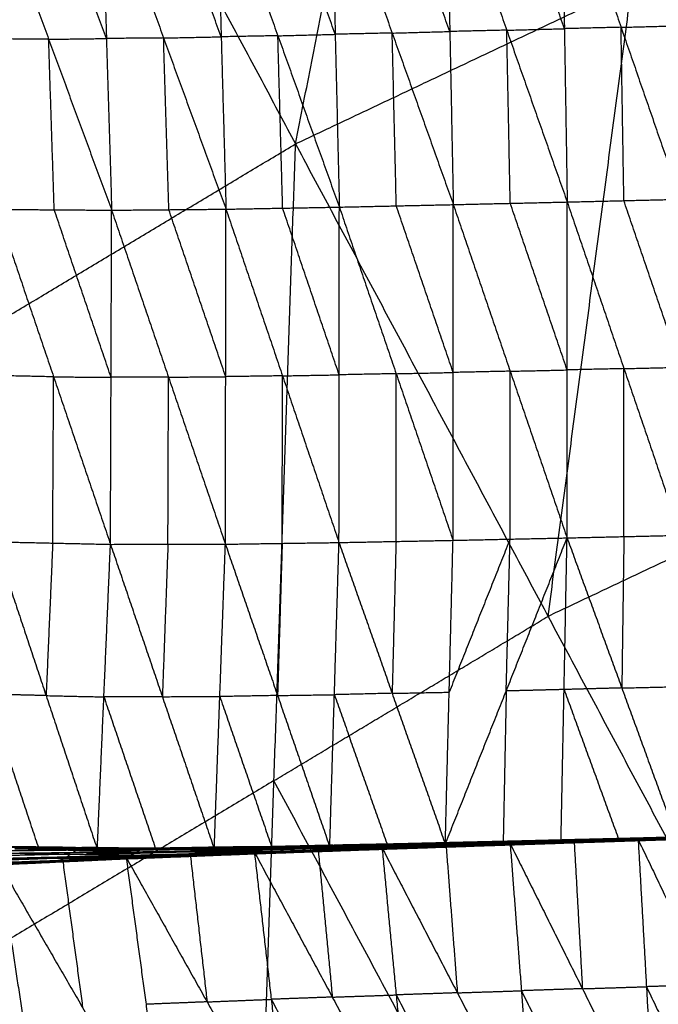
# Model space of a CAD drawing. Header units: millimetres. Extents: x -106 to 110, y -96 to 120.
# Tile 340 of 656: x -28 to -23, y 57 to 65. Entities that reach past the tile are written whole.
import ezdxf

# ---------------------------------------------------------------- set-up
doc = ezdxf.new("R2010")
doc.units = ezdxf.units.MM
doc.header["$MEASUREMENT"] = 0
doc.layers.add('Default', color=7, linetype='Continuous', true_color=0x000000)

msp = doc.modelspace()

# ---------------------------------------------------------------- linework, layer by layer
at = {"layer": 'Default'}
for points in [[(-25.9883, 63.9795, 3.952), (-24.9789, 69.0971, 4.07), (-23.9695, 74.2146, 4.1879)], [(-29.9478, 71.3871, 4.1879), (-27.968, 67.6833, 4.07), (-25.9883, 63.9795, 3.952)], [(-25.9883, 63.9795, 3.952), (-23.3717, 65.2171, 3.952), (-20.7552, 66.4546, 3.952)], [(-25.7119, 66.176, -2.8795), (-25.6797, 64.832, -2.7541), (-25.6475, 63.4879, -2.6286)], [(-25.7119, 66.176, -2.8795), (-25.2365, 64.8417, -2.7582), (-24.7611, 63.5074, -2.637)], [(-24.7882, 64.8538, -2.7629), (-25.0259, 65.5209, -2.8236), (-25.2636, 66.1881, -2.8842)], [(-24.8153, 66.2001, -2.8889), (-24.7882, 64.8538, -2.7629), (-24.7611, 63.5074, -2.637)], [(-24.8153, 66.2001, -2.8889), (-24.3452, 64.8639, -2.7646), (-23.875, 63.5276, -2.6404)], [(-23.897, 64.8758, -2.7666), (-24.132, 65.5439, -2.8287), (-24.3671, 66.212, -2.8909)], [(-23.9189, 66.2239, -2.8928), (-23.897, 64.8758, -2.7666), (-23.875, 63.5276, -2.6404)], [(-23.9189, 66.2239, -2.8928), (-23.4562, 64.8864, -2.7667), (-22.9934, 63.5489, -2.6405)], [(-23.0104, 64.8984, -2.7669), (-23.2417, 65.5671, -2.83), (-23.4731, 66.2359, -2.8931)], [(-28.3983, 66.1228, -2.794), (-27.9084, 64.7934, -2.6913), (-27.4184, 63.4639, -2.5885)], [(-27.4592, 64.7993, -2.7116), (-27.7041, 65.4641, -2.763), (-27.9491, 66.1288, -2.8144)], [(-27.4999, 66.1348, -2.8348), (-27.4592, 64.7993, -2.7116), (-27.4184, 63.4639, -2.5885)], [(-27.4999, 66.1348, -2.8348), (-27.0145, 64.8033, -2.7241), (-26.5291, 63.4718, -2.6133)], [(-26.5664, 64.8126, -2.7379), (-26.8091, 65.4783, -2.7932), (-27.0518, 66.1441, -2.8486)], [(-26.6037, 66.1534, -2.8624), (-26.5664, 64.8126, -2.7379), (-26.5291, 63.4718, -2.6133)], [(-26.6037, 66.1534, -2.8624), (-26.1256, 64.8207, -2.7455), (-25.6475, 63.4879, -2.6286)], [(-25.6797, 64.832, -2.7541), (-25.9187, 65.4983, -2.8125), (-26.1578, 66.1647, -2.871)], [(-24.0239, 60.3043, 3.9066), (-23.6978, 62.7607, 3.9293), (-23.3717, 65.2171, 3.952)], [(-24.3452, 64.8639, -2.7646), (-24.1211, 64.8698, -2.7656), (-23.897, 64.8758, -2.7666)], [(-23.4562, 64.8864, -2.7667), (-23.6766, 64.8811, -2.7666), (-23.897, 64.8758, -2.7666)], [(-23.4562, 64.8864, -2.7667), (-23.2333, 64.8924, -2.7668), (-23.0104, 64.8984, -2.7669)], [(-23.4342, 63.5383, -2.6404), (-23.4452, 64.2123, -2.7035), (-23.4562, 64.8864, -2.7667)], [(-27.9084, 64.7934, -2.6913), (-28.1317, 64.795, -2.6821), (-28.3551, 64.7966, -2.6729)], [(-27.9084, 64.7934, -2.6913), (-27.6838, 64.7964, -2.7015), (-27.4592, 64.7993, -2.7116)], [(-27.0145, 64.8033, -2.7241), (-27.2368, 64.8013, -2.7179), (-27.4592, 64.7993, -2.7116)], [(-27.0145, 64.8033, -2.7241), (-26.7904, 64.8079, -2.731), (-26.5664, 64.8126, -2.7379)], [(-26.9737, 63.4678, -2.6009), (-26.9941, 64.1356, -2.6625), (-27.0145, 64.8033, -2.7241)], [(-26.1256, 64.8207, -2.7455), (-26.346, 64.8166, -2.7417), (-26.5664, 64.8126, -2.7379)], [(-26.1256, 64.8207, -2.7455), (-25.9026, 64.8263, -2.7498), (-25.6797, 64.832, -2.7541)], [(-26.0883, 63.4799, -2.621), (-26.1069, 64.1503, -2.6833), (-26.1256, 64.8207, -2.7455)], [(-25.2365, 64.8417, -2.7582), (-25.4581, 64.8369, -2.7562), (-25.6797, 64.832, -2.7541)], [(-25.2365, 64.8417, -2.7582), (-25.0124, 64.8478, -2.7606), (-24.7882, 64.8538, -2.7629)], [(-25.2043, 63.4977, -2.6328), (-25.2204, 64.1697, -2.6955), (-25.2365, 64.8417, -2.7582)], [(-24.3452, 64.8639, -2.7646), (-24.5667, 64.8588, -2.7638), (-24.7882, 64.8538, -2.7629)], [(-24.3181, 63.5175, -2.6387), (-24.3316, 64.1907, -2.7016), (-24.3452, 64.8639, -2.7646)], [(-27.8651, 63.4671, -2.5702), (-27.8867, 64.1303, -2.6307), (-27.9084, 64.7934, -2.6913)], [(-30.9537, 61.0034, 3.952), (-28.471, 62.4914, 3.952), (-25.9883, 63.9795, 3.952)], [(-26.3232, 54.0734, 3.8611), (-26.1558, 59.0265, 3.9066), (-25.9883, 63.9795, 3.952)], [(-25.9883, 63.9795, 3.952), (-24.0239, 60.3043, 3.9066), (-22.0594, 56.629, 3.8611)], [(-25.6475, 63.4879, -2.6286), (-25.2043, 63.4977, -2.6328), (-24.7611, 63.5074, -2.637)], [(-24.7621, 62.2017, -2.1514), (-24.9832, 62.8497, -2.3921), (-25.2043, 63.4977, -2.6328)], [(-24.7632, 60.896, -1.6659), (-24.7621, 62.2017, -2.1514), (-24.7611, 63.5074, -2.637)], [(-24.7611, 63.5074, -2.637), (-24.3181, 63.5175, -2.6387), (-23.875, 63.5276, -2.6404)], [(-24.7611, 63.5074, -2.637), (-24.3186, 62.2111, -2.1541), (-23.876, 60.9148, -1.6712)], [(-23.8755, 62.2212, -2.1558), (-24.0968, 62.8694, -2.3972), (-24.3181, 63.5175, -2.6387)], [(-23.876, 60.9148, -1.6712), (-23.8755, 62.2212, -2.1558), (-23.875, 63.5276, -2.6404)], [(-23.875, 63.5276, -2.6404), (-23.4342, 63.5383, -2.6404), (-22.9934, 63.5489, -2.6405)], [(-23.875, 63.5276, -2.6404), (-23.4336, 62.2314, -2.1572), (-22.9922, 60.9353, -1.674)], [(-22.9928, 62.2421, -2.1572), (-23.2135, 62.8902, -2.3988), (-23.4342, 63.5383, -2.6404)], [(-28.3118, 63.4704, -2.5519), (-27.8697, 62.1675, -2.0878), (-27.4276, 60.8647, -1.6236)], [(-28.3118, 63.4704, -2.5519), (-27.8651, 63.4671, -2.5702), (-27.4184, 63.4639, -2.5885)], [(-27.423, 62.1643, -2.1061), (-27.6441, 62.8157, -2.3381), (-27.8651, 63.4671, -2.5702)], [(-27.4276, 60.8647, -1.6236), (-27.423, 62.1643, -2.1061), (-27.4184, 63.4639, -2.5885)], [(-27.4184, 63.4639, -2.5885), (-26.9737, 63.4678, -2.6009), (-26.5291, 63.4718, -2.6133)], [(-27.4184, 63.4639, -2.5885), (-26.9761, 62.1649, -2.1161), (-26.5339, 60.8659, -1.6436)], [(-26.5315, 62.1688, -2.1285), (-26.7526, 62.8183, -2.3647), (-26.9737, 63.4678, -2.6009)], [(-26.5339, 60.8659, -1.6436), (-26.5315, 62.1688, -2.1285), (-26.5291, 63.4718, -2.6133)], [(-26.5291, 63.4718, -2.6133), (-26.0883, 63.4799, -2.621), (-25.6475, 63.4879, -2.6286)], [(-26.5291, 63.4718, -2.6133), (-26.0896, 62.1753, -2.1352), (-25.6502, 60.8788, -1.6571)], [(-25.6488, 62.1834, -2.1429), (-25.8686, 62.8316, -2.3819), (-26.0883, 63.4799, -2.621)], [(-25.6502, 60.8788, -1.6571), (-25.6488, 62.1834, -2.1429), (-25.6475, 63.4879, -2.6286)], [(-25.6475, 63.4879, -2.6286), (-25.2053, 62.192, -2.1473), (-24.7632, 60.896, -1.6659)], [(-25.2053, 62.192, -2.1473), (-25.4271, 62.1877, -2.1451), (-25.6488, 62.1834, -2.1429)], [(-25.2067, 60.8874, -1.6615), (-25.206, 61.5397, -1.9044), (-25.2053, 62.192, -2.1473)], [(-25.2053, 62.192, -2.1473), (-24.9837, 62.1968, -2.1494), (-24.7621, 62.2017, -2.1514)], [(-24.3186, 62.2111, -2.1541), (-24.5404, 62.2064, -2.1528), (-24.7621, 62.2017, -2.1514)], [(-24.3196, 60.9054, -1.6685), (-24.3191, 61.5583, -1.9113), (-24.3186, 62.2111, -2.1541)], [(-24.3186, 62.2111, -2.1541), (-24.097, 62.2162, -2.1549), (-23.8755, 62.2212, -2.1558)], [(-23.4336, 62.2314, -2.1572), (-23.6546, 62.2263, -2.1565), (-23.8755, 62.2212, -2.1558)], [(-23.4341, 60.925, -1.6726), (-23.4339, 61.5782, -1.9149), (-23.4336, 62.2314, -2.1572)], [(-23.4336, 62.2314, -2.1572), (-23.2132, 62.2368, -2.1572), (-22.9928, 62.2421, -2.1572)], [(-27.8697, 62.1675, -2.0878), (-28.0944, 62.1725, -2.0808), (-28.3192, 62.1774, -2.0738)], [(-27.877, 60.8746, -1.6097), (-27.8734, 61.5211, -1.8487), (-27.8697, 62.1675, -2.0878)], [(-27.8697, 62.1675, -2.0878), (-27.6463, 62.1659, -2.0969), (-27.423, 62.1643, -2.1061)], [(-26.9761, 62.1649, -2.1161), (-27.1996, 62.1646, -2.1111), (-27.423, 62.1643, -2.1061)], [(-26.9807, 60.8653, -1.6336), (-26.9784, 61.5151, -1.8748), (-26.9761, 62.1649, -2.1161)], [(-26.9761, 62.1649, -2.1161), (-26.7538, 62.1669, -2.1223), (-26.5315, 62.1688, -2.1285)], [(-26.0896, 62.1753, -2.1352), (-26.3105, 62.1721, -2.1318), (-26.5315, 62.1688, -2.1285)], [(-26.092, 60.8723, -1.6504), (-26.0908, 61.5238, -1.8928), (-26.0896, 62.1753, -2.1352)], [(-26.0896, 62.1753, -2.1352), (-25.8692, 62.1793, -2.1391), (-25.6488, 62.1834, -2.1429)], [(-21.4073, 61.5418, 3.9066), (-22.7156, 60.923, 3.9066), (-24.0239, 60.3043, 3.9066)], [(-30.9537, 61.0034, 3.952), (-28.6385, 57.5384, 3.9066), (-26.3232, 54.0734, 3.8611)], [(-25.6502, 60.8788, -1.6571), (-25.2067, 60.8874, -1.6615), (-24.7632, 60.896, -1.6659)], [(-24.8232, 58.5328, 0.1628), (-24.3496, 59.7238, -0.7542), (-23.876, 60.9148, -1.6712)], [(-24.8232, 58.5328, 0.1628), (-24.7932, 59.7144, -0.7515), (-24.7632, 60.896, -1.6659)], [(-24.3196, 60.9054, -1.6685), (-24.5564, 60.3099, -1.21), (-24.7932, 59.7144, -0.7515)], [(-24.7632, 60.896, -1.6659), (-24.3196, 60.9054, -1.6685), (-23.876, 60.9148, -1.6712)], [(-24.3496, 59.7238, -0.7542), (-24.3346, 60.3146, -1.2114), (-24.3196, 60.9054, -1.6685)], [(-23.9233, 58.5557, 0.158), (-23.8996, 59.7353, -0.7566), (-23.876, 60.9148, -1.6712)], [(-23.876, 60.9148, -1.6712), (-23.4341, 60.925, -1.6726), (-22.9922, 60.9353, -1.674)], [(-23.876, 60.9148, -1.6712), (-23.4504, 59.7474, -0.7588), (-23.0248, 58.58, 0.1536)], [(-23.4341, 60.925, -1.6726), (-23.4422, 60.3362, -1.2157), (-23.4504, 59.7474, -0.7588)], [(-28.3265, 60.8845, -1.5958), (-27.9283, 59.6879, -0.7078), (-27.53, 58.4913, 0.1802)], [(-28.3265, 60.8845, -1.5958), (-27.877, 60.8746, -1.6097), (-27.4276, 60.8647, -1.6236)], [(-27.877, 60.8746, -1.6097), (-27.9026, 60.2812, -1.1587), (-27.9283, 59.6879, -0.7078)], [(-27.53, 58.4913, 0.1802), (-27.4788, 59.678, -0.7217), (-27.4276, 60.8647, -1.6236)], [(-27.4276, 60.8647, -1.6236), (-26.9807, 60.8653, -1.6336), (-26.5339, 60.8659, -1.6436)], [(-27.4276, 60.8647, -1.6236), (-27.024, 59.6797, -0.7249), (-26.6204, 58.4947, 0.1738)], [(-26.9807, 60.8653, -1.6336), (-27.0023, 60.2725, -1.1793), (-27.024, 59.6797, -0.7249)], [(-26.6204, 58.4947, 0.1738), (-26.5771, 59.6803, -0.7349), (-26.5339, 60.8659, -1.6436)], [(-26.5339, 60.8659, -1.6436), (-26.092, 60.8723, -1.6504), (-25.6502, 60.8788, -1.6571)], [(-26.5339, 60.8659, -1.6436), (-26.1279, 59.6888, -0.7378), (-25.7219, 58.5117, 0.1681)], [(-26.092, 60.8723, -1.6504), (-26.1099, 60.2806, -1.1941), (-26.1279, 59.6888, -0.7378)], [(-25.7219, 58.5117, 0.1681), (-25.686, 59.6953, -0.7445), (-25.6502, 60.8788, -1.6571)], [(-25.6502, 60.8788, -1.6571), (-25.2367, 59.7058, -0.7472), (-24.8232, 58.5328, 0.1628)], [(-25.2067, 60.8874, -1.6615), (-25.2217, 60.2966, -1.2043), (-25.2367, 59.7058, -0.7472)], [(-26.1558, 59.0265, 3.9066), (-25.0898, 59.6654, 3.9066), (-24.0239, 60.3043, 3.9066)], [(-23.4504, 59.7474, -0.7588), (-23.675, 59.7414, -0.7577), (-23.8996, 59.7353, -0.7566)], [(-23.4504, 59.7474, -0.7588), (-23.2294, 59.7525, -0.7595), (-23.0085, 59.7577, -0.7602)], [(-28.3859, 59.6994, -0.7041), (-28.1868, 59.1011, -0.2601), (-27.9876, 58.5028, 0.1839)], [(-27.9283, 59.6879, -0.7078), (-28.1571, 59.6936, -0.7059), (-28.3859, 59.6994, -0.7041)], [(-27.9283, 59.6879, -0.7078), (-27.7035, 59.6829, -0.7147), (-27.4788, 59.678, -0.7217)], [(-27.024, 59.6797, -0.7249), (-27.2514, 59.6788, -0.7233), (-27.4788, 59.678, -0.7217)], [(-27.4788, 59.678, -0.7217), (-27.277, 59.0855, -0.2724), (-27.0752, 58.493, 0.177)], [(-27.024, 59.6797, -0.7249), (-26.8006, 59.68, -0.7299), (-26.5771, 59.6803, -0.7349)], [(-26.1279, 59.6888, -0.7378), (-26.3525, 59.6845, -0.7363), (-26.5771, 59.6803, -0.7349)], [(-26.5771, 59.6803, -0.7349), (-26.3741, 59.0917, -0.282), (-26.1711, 58.5032, 0.1709)], [(-26.1279, 59.6888, -0.7378), (-25.9069, 59.692, -0.7412), (-25.686, 59.6953, -0.7445)], [(-25.2367, 59.7058, -0.7472), (-25.4613, 59.7005, -0.7458), (-25.686, 59.6953, -0.7445)], [(-25.686, 59.6953, -0.7445), (-25.4793, 59.1088, -0.2895), (-25.2725, 58.5223, 0.1654)], [(-25.2367, 59.7058, -0.7472), (-25.0149, 59.7101, -0.7493), (-24.7932, 59.7144, -0.7515)], [(-24.3496, 59.7238, -0.7542), (-24.3614, 59.1341, -0.2969), (-24.3732, 58.5443, 0.1604)], [(-23.8996, 59.7353, -0.7566), (-24.1246, 59.7295, -0.7554), (-24.3496, 59.7238, -0.7542)], [(-23.8996, 59.7353, -0.7566), (-23.6868, 59.1516, -0.3004), (-23.474, 58.5679, 0.1558)], [(-26.1558, 59.0265, 3.9066), (-27.3971, 58.2824, 3.9066), (-28.6385, 57.5384, 3.9066)], [(-24.1913, 55.3512, 3.8611), (-25.1735, 57.1888, 3.8838), (-26.1558, 59.0265, 3.9066)], [(-23.3566, 58.5594, 0.1484), (-22.8401, 58.579, 0.1495), (-22.3237, 58.5986, 0.1506)], [(-23.3566, 58.5594, 0.1484), (-22.8521, 58.5759, 0.1456), (-22.3475, 58.5925, 0.1428)], [(-23.3283, 58.5602, 0.1394), (-22.8284, 58.5765, 0.1369), (-22.3285, 58.5928, 0.1343)], [(-23.3283, 58.5602, 0.1394), (-22.8379, 58.5763, 0.1411), (-22.3475, 58.5925, 0.1428)], [(-23.3233, 58.5682, 0.1553), (-22.8235, 58.5834, 0.1529), (-22.3237, 58.5986, 0.1506)], [(-23.304, 58.5659, 0.1349), (-22.8081, 58.5811, 0.1325), (-22.3122, 58.5964, 0.1301)], [(-23.304, 58.5659, 0.1349), (-22.8162, 58.5793, 0.1346), (-22.3285, 58.5928, 0.1343)], [(-23.2826, 58.5742, 0.1336), (-22.7902, 58.588, 0.1314), (-22.2979, 58.6018, 0.1292)], [(-23.2826, 58.5742, 0.1336), (-22.7974, 58.5853, 0.1318), (-22.3122, 58.5964, 0.1301)], [(-22.7815, 58.5914, 0.1331), (-23.0277, 58.5845, 0.1342), (-23.2739, 58.5776, 0.1353)], [(-23.2652, 58.581, 0.137), (-22.7758, 58.5935, 0.1349), (-22.2863, 58.6061, 0.1328)], [(-23.2652, 58.581, 0.137), (-22.7815, 58.5914, 0.1331), (-22.2979, 58.6018, 0.1292)], [(-22.7691, 58.5936, 0.1397), (-23.0139, 58.5874, 0.1408), (-23.2586, 58.5811, 0.1418)], [(-23.252, 58.5812, 0.1467), (-22.7691, 58.5936, 0.1397), (-22.2863, 58.6061, 0.1328)], [(-23.252, 58.5812, 0.1467), (-22.7647, 58.5936, 0.1442), (-22.2775, 58.606, 0.1417)], [(-28.4453, 58.5143, 0.1876), (-27.9876, 58.5028, 0.1839), (-27.53, 58.4913, 0.1802)], [(-28.4453, 58.5143, 0.1876), (-27.8005, 58.5086, 0.1753), (-27.1557, 58.5029, 0.1629)], [(-27.1557, 58.5029, 0.1629), (-26.666, 58.5088, 0.1627), (-26.1763, 58.5146, 0.1625)], [(-26.6204, 58.4947, 0.1738), (-26.3984, 58.5047, 0.1681), (-26.1763, 58.5146, 0.1625)], [(-26.2341, 58.4942, 0.1475), (-25.7421, 58.5073, 0.1467), (-25.2501, 58.5203, 0.1459)], [(-25.7256, 58.5157, 0.148), (-25.9716, 58.5092, 0.1484), (-26.2175, 58.5026, 0.1488)], [(-26.201, 58.5111, 0.1501), (-25.7114, 58.5221, 0.1492), (-25.2218, 58.5331, 0.1482)], [(-26.201, 58.5111, 0.1501), (-25.7256, 58.5157, 0.148), (-25.2501, 58.5203, 0.1459)], [(-26.201, 58.5111, 0.1501), (-26.1887, 58.5129, 0.1563), (-26.1763, 58.5146, 0.1625)], [(-25.6991, 58.5239, 0.1554), (-25.9439, 58.5184, 0.1558), (-26.1887, 58.5129, 0.1563)], [(-26.1763, 58.5146, 0.1625), (-25.6883, 58.5248, 0.1605), (-25.2003, 58.535, 0.1586)], [(-26.1763, 58.5146, 0.1625), (-25.6991, 58.5239, 0.1554), (-25.2218, 58.5331, 0.1482)], [(-26.1763, 58.5146, 0.1625), (-25.9491, 58.5132, 0.1653), (-25.7219, 58.5117, 0.1681)], [(-25.9491, 58.5132, 0.1653), (-25.8187, 58.519, 0.1629), (-25.6883, 58.5248, 0.1605)], [(-25.4611, 58.5234, 0.1633), (-25.7051, 58.5183, 0.1643), (-25.9491, 58.5132, 0.1653)], [(-25.7421, 58.5073, 0.1467), (-25.7338, 58.5115, 0.1473), (-25.7256, 58.5157, 0.148)], [(-25.7256, 58.5157, 0.148), (-25.4808, 58.5212, 0.1475), (-25.236, 58.5267, 0.147)], [(-25.7219, 58.5117, 0.1681), (-25.4611, 58.5234, 0.1633), (-25.2003, 58.535, 0.1586)], [(-25.7219, 58.5117, 0.1681), (-25.2725, 58.5223, 0.1654), (-24.8232, 58.5328, 0.1628)], [(-25.236, 58.5267, 0.147), (-25.4737, 58.5244, 0.1481), (-25.7114, 58.5221, 0.1492)], [(-25.7114, 58.5221, 0.1492), (-25.7052, 58.523, 0.1523), (-25.6991, 58.5239, 0.1554)], [(-25.6991, 58.5239, 0.1554), (-25.455, 58.529, 0.1544), (-25.211, 58.5341, 0.1534)], [(-25.211, 58.5341, 0.1534), (-25.4497, 58.5294, 0.157), (-25.6883, 58.5248, 0.1605)], [(-25.4611, 58.5234, 0.1633), (-25.2364, 58.5286, 0.162), (-25.0117, 58.5339, 0.1607)], [(-25.2725, 58.5223, 0.1654), (-25.3668, 58.5228, 0.1644), (-25.4611, 58.5234, 0.1633)], [(-25.3714, 58.4911, 0.1615), (-24.8452, 58.514, 0.1609), (-24.3191, 58.5369, 0.1603)], [(-25.3714, 58.4911, 0.1615), (-24.8674, 58.5084, 0.1583), (-24.3633, 58.5258, 0.1551)], [(-25.3434, 58.4978, 0.1636), (-25.0803, 58.5093, 0.1633), (-24.8172, 58.5207, 0.163)], [(-24.8452, 58.514, 0.1609), (-25.0943, 58.5059, 0.1622), (-25.3434, 58.4978, 0.1636)], [(-25.3249, 58.4938, 0.1525), (-24.8256, 58.5106, 0.1494), (-24.3263, 58.5273, 0.1464)], [(-25.3249, 58.4938, 0.1525), (-24.8441, 58.5098, 0.1538), (-24.3633, 58.5258, 0.1551)], [(-25.3154, 58.5045, 0.1657), (-24.8172, 58.5207, 0.163), (-24.3191, 58.5369, 0.1603)], [(-24.8057, 58.5161, 0.1473), (-25.0553, 58.5077, 0.1488), (-25.305, 58.4993, 0.1503)], [(-25.2851, 58.5049, 0.1482), (-24.7898, 58.5202, 0.1452), (-24.2946, 58.5355, 0.1421)], [(-25.2851, 58.5049, 0.1482), (-24.8057, 58.5161, 0.1473), (-24.3263, 58.5273, 0.1464)], [(-25.2851, 58.5049, 0.1482), (-25.2676, 58.5126, 0.147), (-25.2501, 58.5203, 0.1459)], [(-24.7723, 58.5279, 0.144), (-25.02, 58.5202, 0.1455), (-25.2676, 58.5126, 0.147)], [(-25.2501, 58.5203, 0.1459), (-24.7584, 58.5337, 0.1431), (-24.2667, 58.5471, 0.1402)], [(-25.2501, 58.5203, 0.1459), (-24.7723, 58.5279, 0.144), (-24.2946, 58.5355, 0.1421)], [(-25.2501, 58.5203, 0.1459), (-25.236, 58.5267, 0.147), (-25.2218, 58.5331, 0.1482)], [(-24.7443, 58.5401, 0.1442), (-24.9901, 58.5334, 0.1456), (-25.236, 58.5267, 0.147)], [(-25.2218, 58.5331, 0.1482), (-24.733, 58.5449, 0.1457), (-24.2441, 58.5566, 0.1431)], [(-25.2218, 58.5331, 0.1482), (-24.7443, 58.5401, 0.1442), (-24.2667, 58.5471, 0.1402)], [(-25.2218, 58.5331, 0.1482), (-25.211, 58.5341, 0.1534), (-25.2003, 58.535, 0.1586)], [(-24.7222, 58.5458, 0.1508), (-24.9666, 58.5399, 0.1521), (-25.211, 58.5341, 0.1534)], [(-25.2003, 58.535, 0.1586), (-24.7136, 58.5462, 0.1557), (-24.227, 58.5574, 0.1529)], [(-25.2003, 58.535, 0.1586), (-24.7222, 58.5458, 0.1508), (-24.2441, 58.5566, 0.1431)], [(-25.2003, 58.535, 0.1586), (-25.0117, 58.5339, 0.1607), (-24.8232, 58.5328, 0.1628)], [(-25.0117, 58.5339, 0.1607), (-24.8627, 58.5401, 0.1582), (-24.7136, 58.5462, 0.1557)], [(-24.5251, 58.5451, 0.1578), (-24.7684, 58.5395, 0.1593), (-25.0117, 58.5339, 0.1607)], [(-24.8674, 58.5084, 0.1583), (-24.8563, 58.5112, 0.1596), (-24.8452, 58.514, 0.1609)], [(-24.8452, 58.514, 0.1609), (-24.5932, 58.5227, 0.1593), (-24.3412, 58.5314, 0.1577)], [(-24.8441, 58.5098, 0.1538), (-24.5944, 58.5182, 0.1523), (-24.3448, 58.5266, 0.1508)], [(-24.3448, 58.5266, 0.1508), (-24.5852, 58.5186, 0.1501), (-24.8256, 58.5106, 0.1494)], [(-24.8256, 58.5106, 0.1494), (-24.8156, 58.5133, 0.1484), (-24.8057, 58.5161, 0.1473)], [(-24.8232, 58.5328, 0.1628), (-24.5251, 58.5451, 0.1578), (-24.227, 58.5574, 0.1529)], [(-24.8232, 58.5328, 0.1628), (-24.3732, 58.5443, 0.1604), (-23.9233, 58.5557, 0.158)], [(-24.8172, 58.5207, 0.163), (-24.7734, 57.9484, -0.3229), (-24.7295, 57.3762, -0.8087)], [(-24.8057, 58.5161, 0.1473), (-24.5581, 58.5237, 0.1458), (-24.3104, 58.5314, 0.1442)], [(-24.3104, 58.5314, 0.1442), (-24.5501, 58.5258, 0.1447), (-24.7898, 58.5202, 0.1452)], [(-24.7898, 58.5202, 0.1452), (-24.7811, 58.524, 0.1446), (-24.7723, 58.5279, 0.144)], [(-24.7723, 58.5279, 0.144), (-24.5265, 58.5346, 0.1426), (-24.2807, 58.5413, 0.1412)], [(-24.2807, 58.5413, 0.1412), (-24.5195, 58.5375, 0.1421), (-24.7584, 58.5337, 0.1431)], [(-24.7584, 58.5337, 0.1431), (-24.7513, 58.5369, 0.1436), (-24.7443, 58.5401, 0.1442)], [(-24.7443, 58.5401, 0.1442), (-24.4998, 58.546, 0.143), (-24.2554, 58.5519, 0.1417)], [(-24.2554, 58.5519, 0.1417), (-24.4942, 58.5484, 0.1437), (-24.733, 58.5449, 0.1457)], [(-24.733, 58.5449, 0.1457), (-24.7276, 58.5454, 0.1482), (-24.7222, 58.5458, 0.1508)], [(-24.7222, 58.5458, 0.1508), (-24.4789, 58.5514, 0.1494), (-24.2356, 58.557, 0.148)], [(-24.2356, 58.557, 0.148), (-24.4746, 58.5516, 0.1518), (-24.7136, 58.5462, 0.1557)], [(-24.5251, 58.5451, 0.1578), (-24.3001, 58.5508, 0.1566), (-24.0751, 58.5566, 0.1554)], [(-24.3732, 58.5443, 0.1604), (-24.4492, 58.5447, 0.1591), (-24.5251, 58.5451, 0.1578)], [(-24.3633, 58.5258, 0.1551), (-23.8433, 58.547, 0.1552), (-23.3233, 58.5682, 0.1553)], [(-24.3633, 58.5258, 0.1551), (-23.8599, 58.5426, 0.1517), (-23.3566, 58.5594, 0.1484)], [(-24.3633, 58.5258, 0.1551), (-24.3412, 58.5314, 0.1577), (-24.3191, 58.5369, 0.1603)], [(-24.3633, 58.5258, 0.1551), (-24.3448, 58.5266, 0.1508), (-24.3263, 58.5273, 0.1464)], [(-23.8414, 58.5434, 0.1474), (-24.0931, 58.535, 0.1491), (-24.3448, 58.5266, 0.1508)], [(-24.3412, 58.5314, 0.1577), (-24.0812, 58.542, 0.1577), (-23.8212, 58.5526, 0.1578)], [(-23.8433, 58.547, 0.1552), (-24.0922, 58.5392, 0.1564), (-24.3412, 58.5314, 0.1577)], [(-24.3263, 58.5273, 0.1464), (-23.8273, 58.5438, 0.1429), (-23.3283, 58.5602, 0.1394)], [(-24.3263, 58.5273, 0.1464), (-23.8414, 58.5434, 0.1474), (-23.3566, 58.5594, 0.1484)], [(-24.3263, 58.5273, 0.1464), (-24.3104, 58.5314, 0.1442), (-24.2946, 58.5355, 0.1421)], [(-24.3191, 58.5369, 0.1603), (-23.8212, 58.5526, 0.1578), (-23.3233, 58.5682, 0.1553)], [(-24.3191, 58.5369, 0.1603), (-24.2314, 57.3924, -0.8114), (-24.1436, 56.2478, -1.7831)], [(-24.3191, 58.5369, 0.1603), (-23.7568, 57.4081, -0.8127), (-23.1946, 56.2792, -1.7857)], [(-23.8114, 58.5478, 0.1407), (-24.0609, 58.5396, 0.1425), (-24.3104, 58.5314, 0.1442)], [(-24.2946, 58.5355, 0.1421), (-23.7993, 58.5507, 0.1385), (-23.304, 58.5659, 0.1349)], [(-24.2946, 58.5355, 0.1421), (-23.8114, 58.5478, 0.1407), (-23.3283, 58.5602, 0.1394)], [(-24.2946, 58.5355, 0.1421), (-24.2807, 58.5413, 0.1412), (-24.2667, 58.5471, 0.1402)], [(-23.7854, 58.5565, 0.1376), (-24.033, 58.5489, 0.1394), (-24.2807, 58.5413, 0.1412)], [(-24.2667, 58.5471, 0.1402), (-23.7747, 58.5607, 0.1369), (-23.2826, 58.5742, 0.1336)], [(-24.2667, 58.5471, 0.1402), (-23.7854, 58.5565, 0.1376), (-23.304, 58.5659, 0.1349)], [(-24.2667, 58.5471, 0.1402), (-24.2554, 58.5519, 0.1417), (-24.2441, 58.5566, 0.1431)], [(-23.7634, 58.5654, 0.1383), (-24.0094, 58.5586, 0.14), (-24.2554, 58.5519, 0.1417)], [(-24.2441, 58.5566, 0.1431), (-23.7547, 58.5688, 0.14), (-23.2652, 58.581, 0.137)], [(-24.2441, 58.5566, 0.1431), (-23.7634, 58.5654, 0.1383), (-23.2826, 58.5742, 0.1336)], [(-24.2441, 58.5566, 0.1431), (-24.2356, 58.557, 0.148), (-24.227, 58.5574, 0.1529)], [(-23.7461, 58.5692, 0.1449), (-23.9908, 58.5631, 0.1464), (-24.2356, 58.557, 0.148)], [(-24.227, 58.5574, 0.1529), (-23.7395, 58.5693, 0.1498), (-23.252, 58.5812, 0.1467)], [(-24.227, 58.5574, 0.1529), (-23.7461, 58.5692, 0.1449), (-23.2652, 58.581, 0.137)], [(-24.227, 58.5574, 0.1529), (-24.0751, 58.5566, 0.1554), (-23.9233, 58.5557, 0.158)], [(-24.0751, 58.5566, 0.1554), (-23.9073, 58.5629, 0.1526), (-23.7395, 58.5693, 0.1498)], [(-23.5876, 58.5685, 0.1523), (-23.8314, 58.5625, 0.1539), (-24.0751, 58.5566, 0.1554)], [(-23.9233, 58.5557, 0.158), (-23.5876, 58.5685, 0.1523), (-23.252, 58.5812, 0.1467)], [(-23.9233, 58.5557, 0.158), (-23.474, 58.5679, 0.1558), (-23.0248, 58.58, 0.1536)], [(-23.8599, 58.5426, 0.1517), (-23.8516, 58.5448, 0.1535), (-23.8433, 58.547, 0.1552)], [(-23.8599, 58.5426, 0.1517), (-23.8507, 58.543, 0.1496), (-23.8414, 58.5434, 0.1474)], [(-23.8433, 58.547, 0.1552), (-23.5916, 58.5554, 0.1535), (-23.3399, 58.5638, 0.1518)], [(-23.8414, 58.5434, 0.1474), (-23.5919, 58.5516, 0.1456), (-23.3424, 58.5598, 0.1439)], [(-23.3424, 58.5598, 0.1439), (-23.5849, 58.5518, 0.1434), (-23.8273, 58.5438, 0.1429)], [(-23.8273, 58.5438, 0.1429), (-23.8193, 58.5458, 0.1418), (-23.8114, 58.5478, 0.1407)], [(-23.8212, 58.5526, 0.1578), (-23.789, 57.9803, -0.3275), (-23.7568, 57.4081, -0.8127)], [(-23.8114, 58.5478, 0.1407), (-23.5638, 58.5554, 0.139), (-23.3161, 58.563, 0.1372)], [(-23.3161, 58.563, 0.1372), (-23.5577, 58.5569, 0.1378), (-23.7993, 58.5507, 0.1385)], [(-23.7993, 58.5507, 0.1385), (-23.7923, 58.5536, 0.1381), (-23.7854, 58.5565, 0.1376)], [(-23.7854, 58.5565, 0.1376), (-23.5393, 58.5633, 0.1359), (-23.2933, 58.5701, 0.1342)], [(-23.2933, 58.5701, 0.1342), (-23.534, 58.5654, 0.1356), (-23.7747, 58.5607, 0.1369)], [(-23.7747, 58.5607, 0.1369), (-23.769, 58.563, 0.1376), (-23.7634, 58.5654, 0.1383)], [(-23.7634, 58.5654, 0.1383), (-23.5186, 58.5715, 0.1368), (-23.2739, 58.5776, 0.1353)], [(-23.2739, 58.5776, 0.1353), (-23.5143, 58.5732, 0.1376), (-23.7547, 58.5688, 0.14)], [(-23.7547, 58.5688, 0.14), (-23.7504, 58.569, 0.1425), (-23.7461, 58.5692, 0.1449)], [(-23.7461, 58.5692, 0.1449), (-23.5023, 58.5751, 0.1434), (-23.2586, 58.5811, 0.1418)], [(-23.2586, 58.5811, 0.1418), (-23.499, 58.5752, 0.1458), (-23.7395, 58.5693, 0.1498)], [(-23.5876, 58.5685, 0.1523), (-23.363, 58.5745, 0.1512), (-23.1384, 58.5806, 0.1501)], [(-23.474, 58.5679, 0.1558), (-23.5308, 58.5682, 0.1541), (-23.5876, 58.5685, 0.1523)], [(-23.3566, 58.5594, 0.1484), (-23.3399, 58.5638, 0.1518), (-23.3233, 58.5682, 0.1553)], [(-23.3566, 58.5594, 0.1484), (-23.3424, 58.5598, 0.1439), (-23.3283, 58.5602, 0.1394)], [(-22.8379, 58.5763, 0.1411), (-23.0902, 58.5681, 0.1425), (-23.3424, 58.5598, 0.1439)], [(-23.3399, 58.5638, 0.1518), (-23.0817, 58.5736, 0.1524), (-22.8235, 58.5834, 0.1529)], [(-22.8401, 58.579, 0.1495), (-23.09, 58.5714, 0.1507), (-23.3399, 58.5638, 0.1518)], [(-23.3283, 58.5602, 0.1394), (-23.3161, 58.563, 0.1372), (-23.304, 58.5659, 0.1349)], [(-23.3233, 58.5682, 0.1553), (-23.2589, 57.4237, -0.8152), (-23.1946, 56.2792, -1.7857)], [(-23.3233, 58.5682, 0.1553), (-22.7823, 57.4389, -0.8158), (-22.2413, 56.3096, -1.7868)], [(-22.8162, 58.5793, 0.1346), (-23.0662, 58.5712, 0.1359), (-23.3161, 58.563, 0.1372)], [(-23.304, 58.5659, 0.1349), (-23.2933, 58.5701, 0.1342), (-23.2826, 58.5742, 0.1336)], [(-22.7974, 58.5853, 0.1318), (-23.0453, 58.5777, 0.133), (-23.2933, 58.5701, 0.1342)], [(-23.2826, 58.5742, 0.1336), (-23.2739, 58.5776, 0.1353), (-23.2652, 58.581, 0.137)], [(-23.2652, 58.581, 0.137), (-23.2586, 58.5811, 0.1418), (-23.252, 58.5812, 0.1467)], [(-23.252, 58.5812, 0.1467), (-23.1384, 58.5806, 0.1501), (-23.0248, 58.58, 0.1536)], [(-28.2943, 58.5131, 0.173), (-27.9719, 58.5102, 0.1668), (-27.6495, 58.5074, 0.1606)], [(-27.8005, 58.5086, 0.1753), (-28.0474, 58.5108, 0.1741), (-28.2943, 58.5131, 0.173)], [(-28.2624, 58.4232, 0.1286), (-27.7657, 58.4347, 0.1368), (-27.269, 58.4463, 0.145)], [(-27.7408, 58.4546, 0.1349), (-27.9892, 58.4489, 0.1308), (-28.2375, 58.4431, 0.1267)], [(-28.2126, 58.463, 0.1247), (-27.7174, 58.4681, 0.1332), (-27.2222, 58.4732, 0.1416)], [(-28.2126, 58.463, 0.1247), (-27.7408, 58.4546, 0.1349), (-27.269, 58.4463, 0.145)], [(-27.6975, 58.4852, 0.137), (-27.9451, 58.4827, 0.1328), (-28.1927, 58.4801, 0.1285)], [(-28.1728, 58.4972, 0.1323), (-27.6975, 58.4852, 0.137), (-27.2222, 58.4732, 0.1416)], [(-28.1728, 58.4972, 0.1323), (-27.6785, 58.4967, 0.139), (-27.1843, 58.4961, 0.1457)], [(-27.6638, 58.504, 0.152), (-27.9109, 58.5042, 0.1487), (-28.158, 58.5045, 0.1453)], [(-28.1432, 58.5118, 0.1583), (-27.6638, 58.504, 0.152), (-27.1843, 58.4961, 0.1457)], [(-28.1432, 58.5118, 0.1583), (-27.6495, 58.5074, 0.1606), (-27.1557, 58.5029, 0.1629)], [(-27.9876, 58.5028, 0.1839), (-27.8941, 58.5057, 0.1796), (-27.8005, 58.5086, 0.1753)], [(-27.8005, 58.5086, 0.1753), (-27.5717, 58.5029, 0.1734), (-27.3428, 58.4971, 0.1716)], [(-27.7657, 58.4347, 0.1368), (-27.7533, 58.4447, 0.1358), (-27.7408, 58.4546, 0.1349)], [(-27.7408, 58.4546, 0.1349), (-27.4932, 58.4572, 0.1391), (-27.2456, 58.4597, 0.1433)], [(-27.7174, 58.4681, 0.1332), (-27.7074, 58.4767, 0.1351), (-27.6975, 58.4852, 0.137)], [(-27.2456, 58.4597, 0.1433), (-27.4815, 58.4639, 0.1383), (-27.7174, 58.4681, 0.1332)], [(-27.6975, 58.4852, 0.137), (-27.4504, 58.485, 0.1403), (-27.2032, 58.4847, 0.1437)], [(-27.6785, 58.4967, 0.139), (-27.6712, 58.5003, 0.1455), (-27.6638, 58.504, 0.152)], [(-27.2032, 58.4847, 0.1437), (-27.4409, 58.4907, 0.1413), (-27.6785, 58.4967, 0.139)], [(-27.6638, 58.504, 0.152), (-27.4169, 58.5018, 0.1532), (-27.17, 58.4995, 0.1543)], [(-27.17, 58.4995, 0.1543), (-27.4097, 58.5035, 0.1575), (-27.6495, 58.5074, 0.1606)], [(-27.53, 58.4913, 0.1802), (-27.3428, 58.4971, 0.1716), (-27.1557, 58.5029, 0.1629)], [(-27.53, 58.4913, 0.1802), (-27.0752, 58.493, 0.177), (-26.6204, 58.4947, 0.1738)], [(-27.385, 58.4154, 0.1671), (-26.8467, 58.443, 0.1694), (-26.3084, 58.4706, 0.1716)], [(-27.385, 58.4154, 0.1671), (-26.8813, 58.4352, 0.1666), (-26.3777, 58.455, 0.1661)], [(-26.8501, 58.4401, 0.1589), (-27.1019, 58.4302, 0.1592), (-27.3537, 58.4203, 0.1595)], [(-27.3455, 58.4231, 0.1726), (-27.0764, 58.4369, 0.1737), (-26.8073, 58.4507, 0.1748)], [(-26.8467, 58.443, 0.1694), (-27.0961, 58.433, 0.171), (-27.3455, 58.4231, 0.1726)], [(-27.3428, 58.4971, 0.1716), (-27.1154, 58.498, 0.1699), (-26.888, 58.4988, 0.1683)], [(-27.3225, 58.4252, 0.1518), (-26.8224, 58.4424, 0.1536), (-26.3224, 58.4596, 0.1553)], [(-27.3225, 58.4252, 0.1518), (-26.8501, 58.4401, 0.1589), (-26.3777, 58.455, 0.1661)], [(-27.3225, 58.4252, 0.1518), (-27.2958, 58.4357, 0.1484), (-27.269, 58.4463, 0.145)], [(-27.3061, 58.4308, 0.1781), (-26.8073, 58.4507, 0.1748), (-26.3084, 58.4706, 0.1716)], [(-26.7957, 58.4529, 0.1502), (-27.0457, 58.4443, 0.1493), (-27.2958, 58.4357, 0.1484)], [(-27.269, 58.4463, 0.145), (-26.7721, 58.4603, 0.1477), (-26.2752, 58.4743, 0.1504)], [(-27.269, 58.4463, 0.145), (-27.2456, 58.4597, 0.1433), (-27.2222, 58.4732, 0.1416)], [(-27.269, 58.4463, 0.145), (-26.7957, 58.4529, 0.1502), (-26.3224, 58.4596, 0.1553)], [(-26.7487, 58.4737, 0.146), (-26.9971, 58.4667, 0.1447), (-27.2456, 58.4597, 0.1433)], [(-27.2222, 58.4732, 0.1416), (-27.2032, 58.4847, 0.1437), (-27.1843, 58.4961, 0.1457)], [(-27.2222, 58.4732, 0.1416), (-26.7281, 58.4837, 0.1446), (-26.2341, 58.4942, 0.1475)], [(-27.2222, 58.4732, 0.1416), (-26.7487, 58.4737, 0.146), (-26.2752, 58.4743, 0.1504)], [(-26.7092, 58.4952, 0.1466), (-26.9562, 58.4899, 0.1451), (-27.2032, 58.4847, 0.1437)], [(-27.1843, 58.4961, 0.1457), (-26.6927, 58.5036, 0.1479), (-26.201, 58.5111, 0.1501)], [(-27.1843, 58.4961, 0.1457), (-27.17, 58.4995, 0.1543), (-27.1557, 58.5029, 0.1629)], [(-27.1843, 58.4961, 0.1457), (-26.7092, 58.4952, 0.1466), (-26.2341, 58.4942, 0.1475)], [(-26.6783, 58.507, 0.1565), (-26.9242, 58.5033, 0.1554), (-27.17, 58.4995, 0.1543)], [(-27.1557, 58.5029, 0.1629), (-26.6783, 58.507, 0.1565), (-26.201, 58.5111, 0.1501)], [(-27.1557, 58.5029, 0.1629), (-26.888, 58.4988, 0.1683), (-26.6204, 58.4947, 0.1738)], [(-26.888, 58.4988, 0.1683), (-26.9816, 58.4959, 0.1727), (-27.0752, 58.493, 0.177)], [(-26.888, 58.4988, 0.1683), (-26.777, 58.5038, 0.1655), (-26.666, 58.5088, 0.1627)], [(-26.3984, 58.5047, 0.1681), (-26.6432, 58.5017, 0.1682), (-26.888, 58.4988, 0.1683)], [(-26.8813, 58.4352, 0.1666), (-26.864, 58.4391, 0.168), (-26.8467, 58.443, 0.1694)], [(-26.8813, 58.4352, 0.1666), (-26.8657, 58.4376, 0.1628), (-26.8501, 58.4401, 0.1589)], [(-26.8501, 58.4401, 0.1589), (-26.6001, 58.4487, 0.1598), (-26.35, 58.4573, 0.1607)], [(-26.8467, 58.443, 0.1694), (-26.5949, 58.4529, 0.1691), (-26.3431, 58.4628, 0.1688)], [(-26.35, 58.4573, 0.1607), (-26.5862, 58.4498, 0.1571), (-26.8224, 58.4424, 0.1536)], [(-26.8224, 58.4424, 0.1536), (-26.8091, 58.4477, 0.1519), (-26.7957, 58.4529, 0.1502)], [(-26.8073, 58.4507, 0.1748), (-26.7416, 57.8782, -0.3104), (-26.676, 57.3057, -0.7957)], [(-26.7957, 58.4529, 0.1502), (-26.5472, 58.4599, 0.1515), (-26.2988, 58.4669, 0.1528)], [(-26.7721, 58.4603, 0.1477), (-26.7604, 58.467, 0.1468), (-26.7487, 58.4737, 0.146)], [(-26.2988, 58.4669, 0.1528), (-26.5354, 58.4636, 0.1503), (-26.7721, 58.4603, 0.1477)], [(-26.7487, 58.4737, 0.146), (-26.5017, 58.479, 0.1475), (-26.2546, 58.4842, 0.1489)], [(-26.7281, 58.4837, 0.1446), (-26.7187, 58.4894, 0.1456), (-26.7092, 58.4952, 0.1466)], [(-26.2546, 58.4842, 0.1489), (-26.4914, 58.484, 0.1467), (-26.7281, 58.4837, 0.1446)], [(-26.7092, 58.4952, 0.1466), (-26.4634, 58.4989, 0.1477), (-26.2175, 58.5026, 0.1488)], [(-26.6927, 58.5036, 0.1479), (-26.6855, 58.5053, 0.1522), (-26.6783, 58.507, 0.1565)], [(-26.2175, 58.5026, 0.1488), (-26.4551, 58.5031, 0.1483), (-26.6927, 58.5036, 0.1479)], [(-26.6783, 58.507, 0.1565), (-26.4335, 58.5099, 0.1564), (-26.1887, 58.5129, 0.1563)], [(-26.1887, 58.5129, 0.1563), (-26.4273, 58.5108, 0.1595), (-26.666, 58.5088, 0.1627)], [(-26.6204, 58.4947, 0.1738), (-26.1711, 58.5032, 0.1709), (-25.7219, 58.5117, 0.1681)], [(-26.3984, 58.5047, 0.1681), (-26.1737, 58.5089, 0.1667), (-25.9491, 58.5132, 0.1653)], [(-26.3777, 58.455, 0.1661), (-25.8466, 58.4797, 0.1659), (-25.3154, 58.5045, 0.1657)], [(-26.3777, 58.455, 0.1661), (-25.8746, 58.473, 0.1638), (-25.3714, 58.4911, 0.1615)], [(-26.3777, 58.455, 0.1661), (-26.3431, 58.4628, 0.1688), (-26.3084, 58.4706, 0.1716)], [(-26.3777, 58.455, 0.1661), (-26.35, 58.4573, 0.1607), (-26.3224, 58.4596, 0.1553)], [(-25.8469, 58.4753, 0.1584), (-26.0985, 58.4663, 0.1595), (-26.35, 58.4573, 0.1607)], [(-26.3431, 58.4628, 0.1688), (-26.0775, 58.4751, 0.1687), (-25.8119, 58.4875, 0.1687)], [(-25.8466, 58.4797, 0.1659), (-26.0948, 58.4713, 0.1674), (-26.3431, 58.4628, 0.1688)], [(-26.3224, 58.4596, 0.1553), (-25.8236, 58.4767, 0.1539), (-25.3249, 58.4938, 0.1525)], [(-26.3224, 58.4596, 0.1553), (-25.8469, 58.4753, 0.1584), (-25.3714, 58.4911, 0.1615)], [(-26.3224, 58.4596, 0.1553), (-26.2988, 58.4669, 0.1528), (-26.2752, 58.4743, 0.1504)], [(-26.3084, 58.4706, 0.1716), (-25.8119, 58.4875, 0.1687), (-25.3154, 58.5045, 0.1657)], [(-26.3084, 58.4706, 0.1716), (-26.1772, 57.3256, -0.7989), (-26.0459, 56.1806, -1.7695)], [(-26.3084, 58.4706, 0.1716), (-25.702, 57.3428, -0.8032), (-25.0956, 56.2151, -1.778)], [(-25.8, 58.484, 0.1514), (-26.0494, 58.4755, 0.1521), (-26.2988, 58.4669, 0.1528)], [(-26.2752, 58.4743, 0.1504), (-25.7801, 58.4896, 0.1493), (-25.2851, 58.5049, 0.1482)], [(-26.2752, 58.4743, 0.1504), (-26.2546, 58.4842, 0.1489), (-26.2341, 58.4942, 0.1475)], [(-26.2752, 58.4743, 0.1504), (-25.8, 58.484, 0.1514), (-25.3249, 58.4938, 0.1525)], [(-25.7596, 58.4995, 0.1478), (-26.0071, 58.4919, 0.1484), (-26.2546, 58.4842, 0.1489)], [(-26.2341, 58.4942, 0.1475), (-26.2175, 58.5026, 0.1488), (-26.201, 58.5111, 0.1501)], [(-26.2341, 58.4942, 0.1475), (-25.7596, 58.4995, 0.1478), (-25.2851, 58.5049, 0.1482)], [(-25.9491, 58.5132, 0.1653), (-26.0601, 58.5082, 0.1681), (-26.1711, 58.5032, 0.1709)], [(-25.8746, 58.473, 0.1638), (-25.8606, 58.4764, 0.1648), (-25.8466, 58.4797, 0.1659)], [(-25.8746, 58.473, 0.1638), (-25.8607, 58.4742, 0.1611), (-25.8469, 58.4753, 0.1584)], [(-25.8469, 58.4753, 0.1584), (-25.5975, 58.4839, 0.1577), (-25.3482, 58.4924, 0.157)], [(-25.8466, 58.4797, 0.1659), (-25.595, 58.4888, 0.1647), (-25.3434, 58.4978, 0.1636)], [(-25.3482, 58.4924, 0.157), (-25.5859, 58.4846, 0.1554), (-25.8236, 58.4767, 0.1539)], [(-25.8236, 58.4767, 0.1539), (-25.8118, 58.4804, 0.1527), (-25.8, 58.484, 0.1514)], [(-25.8119, 58.4875, 0.1687), (-25.757, 57.9152, -0.3173), (-25.702, 57.3428, -0.8032)], [(-25.8, 58.484, 0.1514), (-25.5525, 58.4917, 0.1509), (-25.305, 58.4993, 0.1503)], [(-25.7801, 58.4896, 0.1493), (-25.7698, 58.4946, 0.1486), (-25.7596, 58.4995, 0.1478)], [(-25.305, 58.4993, 0.1503), (-25.5426, 58.4945, 0.1498), (-25.7801, 58.4896, 0.1493)], [(-25.7596, 58.4995, 0.1478), (-25.5136, 58.5061, 0.1474), (-25.2676, 58.5126, 0.147)], [(-25.2676, 58.5126, 0.147), (-25.5048, 58.5099, 0.1469), (-25.7421, 58.5073, 0.1467)], [(-25.3714, 58.4911, 0.1615), (-25.3434, 58.4978, 0.1636), (-25.3154, 58.5045, 0.1657)], [(-25.3714, 58.4911, 0.1615), (-25.3482, 58.4924, 0.157), (-25.3249, 58.4938, 0.1525)], [(-24.8441, 58.5098, 0.1538), (-25.0961, 58.5011, 0.1554), (-25.3482, 58.4924, 0.157)], [(-25.3249, 58.4938, 0.1525), (-25.305, 58.4993, 0.1503), (-25.2851, 58.5049, 0.1482)], [(-25.3154, 58.5045, 0.1657), (-25.2055, 57.3598, -0.8062), (-25.0956, 56.2151, -1.778)], [(-25.3154, 58.5045, 0.1657), (-24.7295, 57.3762, -0.8087), (-24.1436, 56.2478, -1.7831)], [(-24.8674, 58.5084, 0.1583), (-24.8557, 58.5091, 0.1561), (-24.8441, 58.5098, 0.1538)], [(-28.3873, 58.3683, 0.1628), (-27.8467, 58.3996, 0.1704), (-27.3061, 58.4308, 0.1781)], [(-28.3873, 58.3683, 0.1628), (-27.8861, 58.3918, 0.1649), (-27.385, 58.4154, 0.1671)], [(-27.8524, 58.4025, 0.1531), (-28.103, 58.3907, 0.152), (-28.3535, 58.379, 0.1509)], [(-28.3397, 58.3738, 0.1738), (-28.0694, 58.3894, 0.1777), (-27.7991, 58.405, 0.1815)], [(-27.8467, 58.3996, 0.1704), (-28.0932, 58.3867, 0.1721), (-28.3397, 58.3738, 0.1738)], [(-28.3198, 58.3896, 0.1391), (-27.8212, 58.4074, 0.1455), (-27.3225, 58.4252, 0.1518)], [(-28.3198, 58.3896, 0.1391), (-27.8524, 58.4025, 0.1531), (-27.385, 58.4154, 0.1671)], [(-28.2921, 58.3793, 0.1849), (-27.7991, 58.405, 0.1815), (-27.3061, 58.4308, 0.1781)], [(-28.2921, 58.3793, 0.1849), (-28.1168, 57.2389, -0.776), (-27.9416, 56.0986, -1.7369)], [(-28.2921, 58.3793, 0.1849), (-27.6442, 57.261, -0.7857), (-26.9963, 56.1427, -1.7562)], [(-27.7925, 58.4242, 0.1402), (-28.0418, 58.4153, 0.137), (-28.2911, 58.4064, 0.1338)], [(-28.2624, 58.4232, 0.1286), (-27.7925, 58.4242, 0.1402), (-27.3225, 58.4252, 0.1518)], [(-27.8861, 58.3918, 0.1649), (-27.8692, 58.3972, 0.159), (-27.8524, 58.4025, 0.1531)], [(-27.8861, 58.3918, 0.1649), (-27.8664, 58.3957, 0.1677), (-27.8467, 58.3996, 0.1704)], [(-27.8524, 58.4025, 0.1531), (-27.6031, 58.4114, 0.1563), (-27.3537, 58.4203, 0.1595)], [(-27.8467, 58.3996, 0.1704), (-27.5961, 58.4113, 0.1715), (-27.3455, 58.4231, 0.1726)], [(-27.8212, 58.4074, 0.1455), (-27.8068, 58.4158, 0.1428), (-27.7925, 58.4242, 0.1402)], [(-27.3537, 58.4203, 0.1595), (-27.5874, 58.4138, 0.1525), (-27.8212, 58.4074, 0.1455)], [(-27.7991, 58.405, 0.1815), (-27.7217, 57.833, -0.3021), (-27.6442, 57.261, -0.7857)], [(-27.7925, 58.4242, 0.1402), (-27.5441, 58.4299, 0.1443), (-27.2958, 58.4357, 0.1484)], [(-27.2958, 58.4357, 0.1484), (-27.5307, 58.4352, 0.1426), (-27.7657, 58.4347, 0.1368)], [(-27.385, 58.4154, 0.1671), (-27.3455, 58.4231, 0.1726), (-27.3061, 58.4308, 0.1781)], [(-27.385, 58.4154, 0.1671), (-27.3537, 58.4203, 0.1595), (-27.3225, 58.4252, 0.1518)], [(-27.3061, 58.4308, 0.1781), (-27.1512, 57.2868, -0.7891), (-26.9963, 56.1427, -1.7562)], [(-27.3061, 58.4308, 0.1781), (-26.676, 57.3057, -0.7957), (-26.0459, 56.1806, -1.7695)], [(-29.2709, 58.3089, 0.1921), (-28.6062, 57.2037, -0.7724), (-27.9416, 56.0986, -1.7369)], [(-24.7295, 57.3762, -0.8087), (-24.9675, 57.368, -0.8074), (-25.2055, 57.3598, -0.8062)], [(-24.7295, 57.3762, -0.8087), (-24.4804, 57.3843, -0.8101), (-24.2314, 57.3924, -0.8114)], [(-23.7568, 57.4081, -0.8127), (-23.9941, 57.4002, -0.8121), (-24.2314, 57.3924, -0.8114)], [(-24.2314, 57.3924, -0.8114), (-23.9502, 56.828, -1.2979), (-23.6691, 56.2635, -1.7844)], [(-23.7568, 57.4081, -0.8127), (-23.5079, 57.4159, -0.814), (-23.2589, 57.4237, -0.8152)], [(-22.7823, 57.4389, -0.8158), (-23.0206, 57.4313, -0.8155), (-23.2589, 57.4237, -0.8152)], [(-23.2589, 57.4237, -0.8152), (-22.9884, 56.8591, -1.3007), (-22.718, 56.2944, -1.7862)], [(-26.676, 57.3057, -0.7957), (-26.9136, 57.2962, -0.7924), (-27.1512, 57.2868, -0.7891)], [(-26.676, 57.3057, -0.7957), (-26.4266, 57.3156, -0.7973), (-26.1772, 57.3256, -0.7989)], [(-25.702, 57.3428, -0.8032), (-25.9396, 57.3342, -0.8011), (-26.1772, 57.3256, -0.7989)], [(-26.1772, 57.3256, -0.7989), (-25.874, 56.7617, -1.2863), (-25.5708, 56.1978, -1.7737)], [(-25.702, 57.3428, -0.8032), (-25.4538, 57.3513, -0.8047), (-25.2055, 57.3598, -0.8062)], [(-25.2055, 57.3598, -0.8062), (-24.9126, 56.7956, -1.2934), (-24.6196, 56.2315, -1.7805)]]:
    msp.add_open_spline(points, degree=2, dxfattribs=at)

doc.saveas('drawing.dxf')
